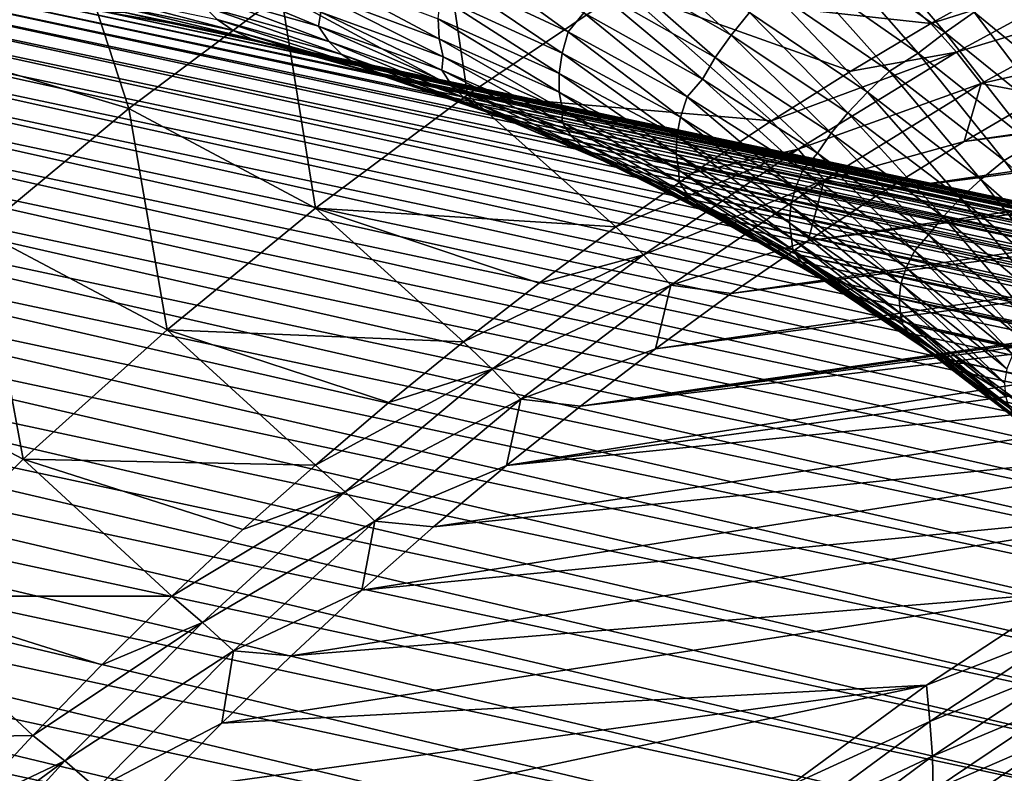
# Model space of a CAD drawing. Header units: metres. Extents: x -46 to 104, y -30 to 30.
# Tile 652 of 681: x 86.59 to 90.05, y 10.94 to 13.59. Entities that reach past the tile are written whole.
import ezdxf

# ---------------------------------------------------------------- set-up
doc = ezdxf.new("R2010")
doc.units = ezdxf.units.M
doc.layers.add('solid_26_000_502_XXX', color=7, linetype='CONTINUOUS')

msp = doc.modelspace()

# ---------------------------------------------------------------- linework, layer by layer
at = {"layer": 'solid_26_000_502_XXX'}
for points in [[(89.908379, 13.161633, 301.384064), (98.63884, 14.303453, 295.378448), (98.360573, 14.393525, 295.594543)], [(89.908379, 13.161633, 301.384064), (98.360573, 14.393525, 295.594543), (90.187477, 13.324702, 301.216797)], [(89.632187, 12.99074, 301.54776), (98.914566, 14.204647, 295.162445), (98.63884, 14.303453, 295.378448)], [(89.632187, 12.99074, 301.54776), (98.63884, 14.303453, 295.378448), (89.908379, 13.161633, 301.384064)], [(89.358902, 12.812022, 301.707855), (99.187271, 14.097292, 294.94693), (98.914566, 14.204647, 295.162445)], [(89.358902, 12.812022, 301.707855), (98.914566, 14.204647, 295.162445), (89.632187, 12.99074, 301.54776)], [(86.034302, 14.170172, 299.699677), (86.20472, 13.505877, 300.505615), (86.755775, 13.933563, 300.195984)], [(89.088745, 12.625642, 301.864197), (99.45681, 13.981434, 294.732025), (99.187271, 14.097292, 294.94693)], [(89.088745, 12.625642, 301.864197), (99.187271, 14.097292, 294.94693), (89.358902, 12.812022, 301.707855)], [(88.052452, 14.054399, 300.336761), (87.50486, 13.680206, 300.654358), (88.161301, 13.325826, 301.14212)], [(88.052452, 14.054399, 300.336761), (88.161301, 13.325826, 301.14212), (88.709328, 13.69525, 300.823273)], [(89.790909, 13.576145, 301.015747), (89.268646, 14.034101, 300.490387), (88.709328, 13.69525, 300.823273)], [(89.790909, 13.576145, 301.015747), (90.075027, 13.735197, 300.844086), (89.268646, 14.034101, 300.490387)], [(88.821716, 12.431597, 302.016815), (99.723015, 13.85716, 294.517853), (99.45681, 13.981434, 294.732025)], [(88.821716, 12.431597, 302.016815), (99.45681, 13.981434, 294.732025), (89.088745, 12.625642, 301.864197)], [(86.755775, 13.933563, 300.195984), (86.20472, 13.505877, 300.505615), (86.969795, 13.276918, 300.957367)], [(86.755775, 13.933563, 300.195984), (86.969795, 13.276918, 300.957367), (87.50486, 13.680206, 300.654358)], [(89.519081, 13.922789, 279.428101), (89.840836, 13.544722, 279.144501), (89.420403, 13.843777, 279.502808)], [(89.519081, 13.922789, 279.428101), (89.943237, 13.616373, 279.065704), (89.840836, 13.544722, 279.144501)], [(88.558052, 12.230048, 302.165588), (99.723015, 13.85716, 294.517853), (88.821716, 12.431597, 302.016815)], [(93.963249, 12.996841, 298.459076), (99.723015, 13.85716, 294.517853), (88.558052, 12.230048, 302.165588)], [(88.724312, 13.866513, 280.140961), (89.087898, 13.535186, 279.887482), (88.663055, 13.780518, 280.238464)], [(88.724312, 13.866513, 280.140961), (89.153008, 13.614871, 279.786011), (89.087898, 13.535186, 279.887482)], [(88.139954, 13.820103, 280.794952), (88.514336, 13.547451, 280.5784), (88.082825, 13.748761, 280.925537)], [(88.139954, 13.820103, 280.794952), (88.56955, 13.614326, 280.448303), (88.514336, 13.547451, 280.5784)], [(89.420403, 13.843777, 279.502808), (89.74588, 13.471982, 279.230927), (89.32914, 13.76379, 279.585205)], [(89.420403, 13.843777, 279.502808), (89.840836, 13.544722, 279.144501), (89.74588, 13.471982, 279.230927)], [(87.62262, 13.757492, 281.491272), (88.061028, 13.523008, 281.263), (87.628632, 13.683834, 281.602875)], [(87.62262, 13.757492, 281.491272), (88.057945, 13.59317, 281.148621), (88.061028, 13.523008, 281.263)], [(88.663055, 13.780518, 280.238464), (89.032471, 13.456934, 279.993988), (88.611313, 13.696252, 280.341156)], [(88.663055, 13.780518, 280.238464), (89.087898, 13.535186, 279.887482), (89.032471, 13.456934, 279.993988)], [(89.32914, 13.76379, 279.585205), (89.645554, 13.408584, 279.335938), (89.227287, 13.695393, 279.690308)], [(89.32914, 13.76379, 279.585205), (89.74588, 13.471982, 279.230927), (89.645554, 13.408584, 279.335938)], [(90.447235, 13.784163, 300.772858), (90.075027, 13.735197, 300.844086), (89.790909, 13.576145, 301.015747)], [(89.880531, 13.475197, 301.116821), (90.447235, 13.784163, 300.772858), (89.790909, 13.576145, 301.015747)], [(90.52993, 13.672946, 300.87027), (90.447235, 13.784163, 300.772858), (89.880531, 13.475197, 301.116821)], [(87.206451, 13.746042, 282.053528), (87.636902, 13.566836, 281.854858), (87.19503, 13.693188, 282.194763)], [(87.206451, 13.746042, 282.053528), (87.644997, 13.61635, 281.715363), (87.636902, 13.566836, 281.854858)], [(88.082825, 13.748761, 280.925537), (88.493362, 13.471946, 280.692017), (88.065208, 13.668631, 281.035889)], [(88.082825, 13.748761, 280.925537), (88.514336, 13.547451, 280.5784), (88.493362, 13.471946, 280.692017)], [(85.230339, 13.679287, 284.364685), (85.469078, 13.693821, 284.197205), (93.898575, 11.844624, 296.479675)], [(85.469078, 13.693821, 284.197205), (85.707336, 13.700581, 284.028534), (94.145416, 11.858291, 296.306244)], [(85.469078, 13.693821, 284.197205), (94.145416, 11.858291, 296.306244), (93.898575, 11.844624, 296.479675)], [(85.707336, 13.700581, 284.028534), (94.391739, 11.864027, 296.131622), (94.145416, 11.858291, 296.306244)], [(85.707336, 13.700581, 284.028534), (85.944946, 13.699563, 283.858826), (94.391739, 11.864027, 296.131622)], [(85.944946, 13.699563, 283.858826), (94.637367, 11.861828, 295.955963), (94.391739, 11.864027, 296.131622)], [(85.944946, 13.699563, 283.858826), (86.181725, 13.690769, 283.688171), (94.637367, 11.861828, 295.955963)], [(86.181725, 13.690769, 283.688171), (94.882126, 11.851694, 295.779358), (94.637367, 11.861828, 295.955963)], [(86.181725, 13.690769, 283.688171), (86.417503, 13.674204, 283.516724), (94.882126, 11.851694, 295.779358)], [(86.834175, 13.684872, 282.751465), (87.336052, 13.551842, 282.522797), (86.891296, 13.645256, 282.858337)], [(86.834175, 13.684872, 282.751465), (87.279976, 13.590561, 282.415009), (87.336052, 13.551842, 282.522797)], [(87.19503, 13.693188, 282.194763), (87.673035, 13.513328, 281.967102), (87.233078, 13.637745, 282.305237)], [(87.19503, 13.693188, 282.194763), (87.636902, 13.566836, 281.854858), (87.673035, 13.513328, 281.967102)], [(87.628632, 13.683834, 281.602875), (88.074814, 13.458552, 281.377899), (87.644997, 13.61635, 281.715363)], [(87.628632, 13.683834, 281.602875), (88.061028, 13.523008, 281.263), (88.074814, 13.458552, 281.377899)], [(89.230621, 13.233936, 301.348663), (88.709328, 13.69525, 300.823273), (88.161301, 13.325826, 301.14212)], [(88.611313, 13.696252, 280.341156), (88.987198, 13.380678, 280.104736), (88.56955, 13.614326, 280.448303)], [(88.611313, 13.696252, 280.341156), (89.032471, 13.456934, 279.993988), (88.987198, 13.380678, 280.104736)], [(89.509384, 13.409023, 301.18396), (89.790909, 13.576145, 301.015747), (88.709328, 13.69525, 300.823273)], [(89.230621, 13.233936, 301.348663), (89.509384, 13.409023, 301.18396), (88.709328, 13.69525, 300.823273)], [(89.227287, 13.695393, 279.690308), (89.567657, 13.334985, 279.435547), (89.153008, 13.614871, 279.786011)], [(89.227287, 13.695393, 279.690308), (89.645554, 13.408584, 279.335938), (89.567657, 13.334985, 279.435547)], [(84.752106, 13.62695, 284.695648), (84.991287, 13.656992, 284.530884), (93.40403, 11.793537, 296.82251)], [(84.991287, 13.656992, 284.530884), (85.230339, 13.679287, 284.364685), (93.651382, 11.823033, 296.651794)], [(84.991287, 13.656992, 284.530884), (93.651382, 11.823033, 296.651794), (93.40403, 11.793537, 296.82251)], [(85.230339, 13.679287, 284.364685), (93.898575, 11.844624, 296.479675), (93.651382, 11.823033, 296.651794)], [(86.417503, 13.674204, 283.516724), (95.125847, 11.833633, 295.601959), (94.882126, 11.851694, 295.779358)], [(86.417503, 13.674204, 283.516724), (86.652115, 13.649879, 283.344604), (95.125847, 11.833633, 295.601959)], [(86.652115, 13.649879, 283.344604), (95.368355, 11.807659, 295.423859), (95.125847, 11.833633, 295.601959)], [(86.652115, 13.649879, 283.344604), (86.885384, 13.617815, 283.171936), (95.368355, 11.807659, 295.423859)], [(87.50486, 13.680206, 300.654358), (86.969795, 13.276918, 300.957367), (87.625862, 12.926695, 301.446228)], [(87.50486, 13.680206, 300.654358), (87.625862, 12.926695, 301.446228), (88.161301, 13.325826, 301.14212)], [(88.065208, 13.668631, 281.035889), (88.483032, 13.400685, 280.80777), (88.057945, 13.59317, 281.148621)], [(88.065208, 13.668631, 281.035889), (88.493362, 13.471946, 280.692017), (88.483032, 13.400685, 280.80777)], [(89.967705, 13.36508, 301.211273), (90.52993, 13.672946, 300.87027), (89.880531, 13.475197, 301.116821)], [(89.943237, 13.616373, 279.065704), (90.069321, 13.670281, 278.979828), (90.350998, 13.281749, 278.709473)], [(90.468903, 13.479608, 301.046265), (90.52993, 13.672946, 300.87027), (89.967705, 13.36508, 301.211273)], [(84.51297, 13.589184, 284.858887), (84.752106, 13.62695, 284.695648), (93.156677, 11.756155, 296.991669)], [(84.752106, 13.62695, 284.695648), (93.40403, 11.793537, 296.82251), (93.156677, 11.756155, 296.991669)], [(86.885384, 13.617815, 283.171936), (95.609482, 11.773788, 295.245239), (95.368355, 11.807659, 295.423859)], [(86.885384, 13.617815, 283.171936), (87.117142, 13.578032, 282.99881), (95.609482, 11.773788, 295.245239)], [(86.956085, 13.614977, 282.963318), (87.117142, 13.578032, 282.99881), (86.885384, 13.617815, 283.171936)], [(86.891296, 13.645256, 282.858337), (87.400291, 13.522037, 282.628265), (86.956085, 13.614977, 282.963318)], [(86.891296, 13.645256, 282.858337), (87.336052, 13.551842, 282.522797), (87.400291, 13.522037, 282.628265)], [(86.956085, 13.614977, 282.963318), (87.400291, 13.522037, 282.628265), (87.117142, 13.578032, 282.99881)], [(87.233078, 13.637745, 282.305237), (87.718468, 13.467631, 282.078186), (87.279976, 13.590561, 282.415009)], [(87.233078, 13.637745, 282.305237), (87.673035, 13.513328, 281.967102), (87.718468, 13.467631, 282.078186)], [(87.644997, 13.61635, 281.715363), (88.070068, 13.411909, 281.515594), (87.636902, 13.566836, 281.854858)], [(87.644997, 13.61635, 281.715363), (88.074814, 13.458552, 281.377899), (88.070068, 13.411909, 281.515594)], [(88.56955, 13.614326, 280.448303), (88.933968, 13.317927, 280.234192), (88.514336, 13.547451, 280.5784)], [(88.56955, 13.614326, 280.448303), (88.987198, 13.380678, 280.104736), (88.933968, 13.317927, 280.234192)], [(89.153008, 13.614871, 279.786011), (89.499054, 13.26196, 279.540802), (89.087898, 13.535186, 279.887482)], [(89.153008, 13.614871, 279.786011), (89.567657, 13.334985, 279.435547), (89.499054, 13.26196, 279.540802)], [(89.943237, 13.616373, 279.065704), (90.24527, 13.217803, 278.792145), (89.840836, 13.544722, 279.144501)], [(89.943237, 13.616373, 279.065704), (90.350998, 13.281749, 278.709473), (90.24527, 13.217803, 278.792145)], [(84.27404, 13.543721, 285.020447), (84.51297, 13.589184, 284.858887), (92.909508, 11.710914, 297.15918)], [(84.51297, 13.589184, 284.858887), (93.156677, 11.756155, 296.991669), (92.909508, 11.710914, 297.15918)], [(87.117142, 13.578032, 282.99881), (95.849045, 11.732046, 295.066162), (95.609482, 11.773788, 295.245239)], [(87.117142, 13.578032, 282.99881), (87.347221, 13.530561, 282.825409), (95.849045, 11.732046, 295.066162)], [(87.400291, 13.522037, 282.628265), (87.347221, 13.530561, 282.825409), (87.117142, 13.578032, 282.99881)], [(87.279976, 13.590561, 282.415009), (87.773544, 13.429896, 282.186859), (87.336052, 13.551842, 282.522797)], [(87.279976, 13.590561, 282.415009), (87.718468, 13.467631, 282.078186), (87.773544, 13.429896, 282.186859)], [(88.057945, 13.59317, 281.148621), (88.483368, 13.334276, 280.924835), (88.061028, 13.523008, 281.263)], [(88.057945, 13.59317, 281.148621), (88.483032, 13.400685, 280.80777), (88.483368, 13.334276, 280.924835)], [(84.035507, 13.490595, 285.180267), (84.27404, 13.543721, 285.020447), (92.662697, 11.657845, 297.324921)], [(84.27404, 13.543721, 285.020447), (92.909508, 11.710914, 297.15918), (92.662697, 11.657845, 297.324921)], [(87.336052, 13.551842, 282.522797), (87.837273, 13.400611, 282.292816), (87.400291, 13.522037, 282.628265)], [(87.336052, 13.551842, 282.522797), (87.773544, 13.429896, 282.186859), (87.837273, 13.400611, 282.292816)], [(87.636902, 13.566836, 281.854858), (88.104401, 13.360497, 281.629517), (87.673035, 13.513328, 281.967102)], [(87.636902, 13.566836, 281.854858), (88.070068, 13.411909, 281.515594), (88.104401, 13.360497, 281.629517)], [(88.514336, 13.547451, 280.5784), (88.909897, 13.247347, 280.351013), (88.493362, 13.471946, 280.692017)], [(88.514336, 13.547451, 280.5784), (88.933968, 13.317927, 280.234192), (88.909897, 13.247347, 280.351013)], [(89.880531, 13.475197, 301.116821), (89.790909, 13.576145, 301.015747), (89.509384, 13.409023, 301.18396)], [(89.840836, 13.544722, 279.144501), (90.147011, 13.152652, 278.882416), (89.74588, 13.471982, 279.230927)], [(89.840836, 13.544722, 279.144501), (90.24527, 13.217803, 278.792145), (90.147011, 13.152652, 278.882416)], [(87.347221, 13.530561, 282.825409), (96.086884, 11.682461, 294.88681), (95.849045, 11.732046, 295.066162)], [(87.347221, 13.530561, 282.825409), (87.575455, 13.475437, 282.651825), (96.086884, 11.682461, 294.88681)], [(87.400291, 13.522037, 282.628265), (87.575455, 13.475437, 282.651825), (87.347221, 13.530561, 282.825409)], [(87.400291, 13.522037, 282.628265), (87.837273, 13.400611, 282.292816), (87.575455, 13.475437, 282.651825)], [(87.673035, 13.513328, 281.967102), (88.148453, 13.316415, 281.741913), (87.718468, 13.467631, 282.078186)], [(87.673035, 13.513328, 281.967102), (88.104401, 13.360497, 281.629517), (88.148453, 13.316415, 281.741913)], [(88.061028, 13.523008, 281.263), (88.494751, 13.273071, 281.042114), (88.074814, 13.458552, 281.377899)], [(88.061028, 13.523008, 281.263), (88.483368, 13.334276, 280.924835), (88.494751, 13.273071, 281.042114)], [(89.087898, 13.535186, 279.887482), (89.440254, 13.190055, 279.65097), (89.032471, 13.456934, 279.993988)], [(89.087898, 13.535186, 279.887482), (89.499054, 13.26196, 279.540802), (89.440254, 13.190055, 279.65097)], [(83.797531, 13.429844, 285.338196), (84.035507, 13.490595, 285.180267), (92.416412, 11.596986, 297.488739)], [(84.035507, 13.490595, 285.180267), (92.662697, 11.657845, 297.324921), (92.416412, 11.596986, 297.488739)], [(86.20472, 13.505877, 300.505615), (86.448448, 12.845443, 301.245087), (86.969795, 13.276918, 300.957367)], [(87.575455, 13.475437, 282.651825), (96.322838, 11.62507, 294.707275), (96.086884, 11.682461, 294.88681)], [(87.575455, 13.475437, 282.651825), (87.801666, 13.412698, 282.47818), (96.322838, 11.62507, 294.707275)], [(87.837273, 13.400611, 282.292816), (87.801666, 13.412698, 282.47818), (87.575455, 13.475437, 282.651825)], [(89.880531, 13.475197, 301.116821), (89.509384, 13.409023, 301.18396), (89.230621, 13.233936, 301.348663)], [(89.324173, 13.134232, 301.447174), (89.880531, 13.475197, 301.116821), (89.230621, 13.233936, 301.348663)], [(89.967705, 13.36508, 301.211273), (89.880531, 13.475197, 301.116821), (89.324173, 13.134232, 301.447174)], [(90.187477, 13.324702, 301.216797), (90.468903, 13.479608, 301.046265), (89.967705, 13.36508, 301.211273)], [(87.718468, 13.467631, 282.078186), (88.202591, 13.279749, 281.851471), (87.773544, 13.429896, 282.186859)], [(87.718468, 13.467631, 282.078186), (88.148453, 13.316415, 281.741913), (88.202591, 13.279749, 281.851471)], [(88.074814, 13.458552, 281.377899), (88.493362, 13.228828, 281.177856), (88.070068, 13.411909, 281.515594)], [(88.074814, 13.458552, 281.377899), (88.494751, 13.273071, 281.042114), (88.493362, 13.228828, 281.177856)], [(88.493362, 13.471946, 280.692017), (88.896729, 13.180559, 280.469666), (88.483032, 13.400685, 280.80777)], [(88.493362, 13.471946, 280.692017), (88.909897, 13.247347, 280.351013), (88.896729, 13.180559, 280.469666)], [(89.032471, 13.456934, 279.993988), (89.391792, 13.119785, 279.765167), (88.987198, 13.380678, 280.104736)], [(89.032471, 13.456934, 279.993988), (89.440254, 13.190055, 279.65097), (89.391792, 13.119785, 279.765167)], [(89.74588, 13.471982, 279.230927), (90.048286, 13.093956, 278.987183), (89.645554, 13.408584, 279.335938)], [(89.74588, 13.471982, 279.230927), (90.147011, 13.152652, 278.882416), (90.048286, 13.093956, 278.987183)], [(83.560287, 13.361511, 285.49411), (83.797531, 13.429844, 285.338196), (92.17083, 11.52838, 297.650543)], [(83.797531, 13.429844, 285.338196), (92.416412, 11.596986, 297.488739), (92.17083, 11.52838, 297.650543)], [(87.773544, 13.429896, 282.186859), (88.265823, 13.251029, 281.957855), (87.837273, 13.400611, 282.292816)], [(87.773544, 13.429896, 282.186859), (88.202591, 13.279749, 281.851471), (88.265823, 13.251029, 281.957855)], [(87.801666, 13.412698, 282.47818), (96.556725, 11.559911, 294.52771), (96.322838, 11.62507, 294.707275)], [(87.801666, 13.412698, 282.47818), (88.025711, 13.34239, 282.304626), (96.556725, 11.559911, 294.52771)], [(87.837273, 13.400611, 282.292816), (88.025711, 13.34239, 282.304626), (87.801666, 13.412698, 282.47818)], [(88.070068, 13.411909, 281.515594), (88.526001, 13.179673, 281.293427), (88.104401, 13.360497, 281.629517)], [(88.070068, 13.411909, 281.515594), (88.493362, 13.228828, 281.177856), (88.526001, 13.179673, 281.293427)], [(89.645554, 13.408584, 279.335938), (89.967148, 13.027617, 279.090515), (89.567657, 13.334985, 279.435547)], [(89.645554, 13.408584, 279.335938), (90.048286, 13.093956, 278.987183), (89.967148, 13.027617, 279.090515)], [(87.837273, 13.400611, 282.292816), (88.265823, 13.251029, 281.957855), (88.025711, 13.34239, 282.304626)], [(88.483032, 13.400685, 280.80777), (88.894524, 13.118146, 280.589325), (88.483368, 13.334276, 280.924835)], [(88.483032, 13.400685, 280.80777), (88.896729, 13.180559, 280.469666), (88.894524, 13.118146, 280.589325)], [(88.987198, 13.380678, 280.104736), (89.340591, 13.060818, 279.893921), (88.933968, 13.317927, 280.234192)], [(88.987198, 13.380678, 280.104736), (89.391792, 13.119785, 279.765167), (89.340591, 13.060818, 279.893921)], [(83.323959, 13.285648, 285.647888), (83.560287, 13.361511, 285.49411), (91.926132, 11.452077, 297.810211)], [(83.560287, 13.361511, 285.49411), (92.17083, 11.52838, 297.650543), (91.926132, 11.452077, 297.810211)], [(88.025711, 13.34239, 282.304626), (96.788383, 11.487032, 294.348206), (96.556725, 11.559911, 294.52771)], [(88.025711, 13.34239, 282.304626), (88.247414, 13.264565, 282.131256), (96.788383, 11.487032, 294.348206)], [(88.265823, 13.251029, 281.957855), (88.247414, 13.264565, 282.131256), (88.025711, 13.34239, 282.304626)], [(88.104401, 13.360497, 281.629517), (88.568764, 13.137324, 281.407104), (88.148453, 13.316415, 281.741913)], [(88.104401, 13.360497, 281.629517), (88.526001, 13.179673, 281.293427), (88.568764, 13.137324, 281.407104)], [(89.415787, 13.025522, 301.538727), (89.967705, 13.36508, 301.211273), (89.324173, 13.134232, 301.447174)], [(89.908379, 13.161633, 301.384064), (89.967705, 13.36508, 301.211273), (89.415787, 13.025522, 301.538727)], [(89.908379, 13.161633, 301.384064), (90.187477, 13.324702, 301.216797), (89.967705, 13.36508, 301.211273)], [(88.682091, 12.860302, 301.667053), (88.161301, 13.325826, 301.14212), (87.625862, 12.926695, 301.446228)], [(88.148453, 13.316415, 281.741913), (88.622025, 13.10181, 281.517487), (88.202591, 13.279749, 281.851471)], [(88.148453, 13.316415, 281.741913), (88.568764, 13.137324, 281.407104), (88.622025, 13.10181, 281.517487)], [(88.954803, 13.050992, 301.509735), (89.230621, 13.233936, 301.348663), (88.161301, 13.325826, 301.14212)], [(88.682091, 12.860302, 301.667053), (88.954803, 13.050992, 301.509735), (88.161301, 13.325826, 301.14212)], [(88.483368, 13.334276, 280.924835), (88.903687, 13.060404, 280.708832), (88.494751, 13.273071, 281.042114)], [(88.483368, 13.334276, 280.924835), (88.894524, 13.118146, 280.589325), (88.903687, 13.060404, 280.708832)], [(88.933968, 13.317927, 280.234192), (89.313683, 12.995443, 280.013763), (88.909897, 13.247347, 280.351013)], [(88.933968, 13.317927, 280.234192), (89.340591, 13.060818, 279.893921), (89.313683, 12.995443, 280.013763)], [(89.567657, 13.334985, 279.435547), (89.895393, 12.961576, 279.199402), (89.499054, 13.26196, 279.540802)], [(89.567657, 13.334985, 279.435547), (89.967148, 13.027617, 279.090515), (89.895393, 12.961576, 279.199402)], [(83.088707, 13.202309, 285.799469), (83.323959, 13.285648, 285.647888), (91.682487, 11.36813, 297.967651)], [(83.323959, 13.285648, 285.647888), (91.926132, 11.452077, 297.810211), (91.682487, 11.36813, 297.967651)], [(86.969795, 13.276918, 300.957367), (86.448448, 12.845443, 301.245087), (87.104248, 12.498791, 301.734802)], [(86.969795, 13.276918, 300.957367), (87.104248, 12.498791, 301.734802), (87.625862, 12.926695, 301.446228)], [(88.202591, 13.279749, 281.851471), (88.684792, 13.073697, 281.624329), (88.265823, 13.251029, 281.957855)], [(88.202591, 13.279749, 281.851471), (88.622025, 13.10181, 281.517487), (88.684792, 13.073697, 281.624329)], [(88.494751, 13.273071, 281.042114), (88.905609, 13.018094, 280.842621), (88.493362, 13.228828, 281.177856)], [(88.494751, 13.273071, 281.042114), (88.903687, 13.060404, 280.708832), (88.905609, 13.018094, 280.842621)], [(88.247414, 13.264565, 282.131256), (97.017654, 11.406485, 294.168915), (96.788383, 11.487032, 294.348206)], [(88.247414, 13.264565, 282.131256), (88.466606, 13.17928, 281.958221), (97.017654, 11.406485, 294.168915)], [(88.265823, 13.251029, 281.957855), (88.466606, 13.17928, 281.958221), (88.247414, 13.264565, 282.131256)], [(88.265823, 13.251029, 281.957855), (88.684792, 13.073697, 281.624329), (88.466606, 13.17928, 281.958221)], [(88.909897, 13.247347, 280.351013), (89.297928, 12.933385, 280.135193), (88.896729, 13.180559, 280.469666)], [(88.909897, 13.247347, 280.351013), (89.313683, 12.995443, 280.013763), (89.297928, 12.933385, 280.135193)], [(89.324173, 13.134232, 301.447174), (89.230621, 13.233936, 301.348663), (88.954803, 13.050992, 301.509735)], [(89.499054, 13.26196, 279.540802), (89.83358, 12.896333, 279.313019), (89.440254, 13.190055, 279.65097)], [(89.499054, 13.26196, 279.540802), (89.895393, 12.961576, 279.199402), (89.83358, 12.896333, 279.313019)], [(82.854706, 13.111554, 285.948669), (83.088707, 13.202309, 285.799469), (91.440063, 11.276598, 298.122742)], [(83.088707, 13.202309, 285.799469), (91.682487, 11.36813, 297.967651), (91.440063, 11.276598, 298.122742)], [(88.493362, 13.228828, 281.177856), (88.936684, 12.971345, 280.959778), (88.526001, 13.179673, 281.293427)], [(88.493362, 13.228828, 281.177856), (88.905609, 13.018094, 280.842621), (88.936684, 12.971345, 280.959778)], [(88.466606, 13.17928, 281.958221), (97.24437, 11.318325, 293.98996), (97.017654, 11.406485, 294.168915)], [(88.466606, 13.17928, 281.958221), (97.468369, 11.222616, 293.811462), (97.24437, 11.318325, 293.98996)], [(88.466606, 13.17928, 281.958221), (88.683144, 13.086596, 281.785675), (97.468369, 11.222616, 293.811462)], [(88.684792, 13.073697, 281.624329), (88.683144, 13.086596, 281.785675), (88.466606, 13.17928, 281.958221)], [(88.526001, 13.179673, 281.293427), (88.978249, 12.930847, 281.074646), (88.568764, 13.137324, 281.407104)], [(88.526001, 13.179673, 281.293427), (88.936684, 12.971345, 280.959778), (88.978249, 12.930847, 281.074646)], [(88.896729, 13.180559, 280.469666), (89.293396, 12.875197, 280.257324), (88.894524, 13.118146, 280.589325)], [(88.896729, 13.180559, 280.469666), (89.297928, 12.933385, 280.135193), (89.293396, 12.875197, 280.257324)], [(89.440254, 13.190055, 279.65097), (89.782234, 12.832345, 279.430481), (89.391792, 13.119785, 279.765167)], [(89.440254, 13.190055, 279.65097), (89.83358, 12.896333, 279.313019), (89.782234, 12.832345, 279.430481)], [(88.568764, 13.137324, 281.407104), (89.030701, 12.896562, 281.185852), (88.622025, 13.10181, 281.517487)], [(88.568764, 13.137324, 281.407104), (88.978249, 12.930847, 281.074646), (89.030701, 12.896562, 281.185852)], [(89.324173, 13.134232, 301.447174), (88.954803, 13.050992, 301.509735), (88.682091, 12.860302, 301.667053)], [(88.779526, 12.762107, 301.763092), (89.324173, 13.134232, 301.447174), (88.682091, 12.860302, 301.667053)], [(89.415787, 13.025522, 301.538727), (89.324173, 13.134232, 301.447174), (88.779526, 12.762107, 301.763092)], [(89.632187, 12.99074, 301.54776), (89.908379, 13.161633, 301.384064), (89.415787, 13.025522, 301.538727)], [(90.147011, 13.152652, 278.882416), (90.43438, 12.752371, 278.64505), (90.048286, 13.093956, 278.987183)], [(82.622131, 13.013451, 286.095459), (82.854706, 13.111554, 285.948669), (91.199036, 11.177546, 298.27536)], [(82.854706, 13.111554, 285.948669), (91.440063, 11.276598, 298.122742), (91.199036, 11.177546, 298.27536)], [(88.622025, 13.10181, 281.517487), (89.093048, 12.869097, 281.293152), (88.684792, 13.073697, 281.624329)], [(88.622025, 13.10181, 281.517487), (89.030701, 12.896562, 281.185852), (89.093048, 12.869097, 281.293152)], [(88.894524, 13.118146, 280.589325), (89.300514, 12.82112, 280.379028), (88.903687, 13.060404, 280.708832)], [(88.894524, 13.118146, 280.589325), (89.293396, 12.875197, 280.257324), (89.300514, 12.82112, 280.379028)], [(89.391792, 13.119785, 279.765167), (89.733086, 12.77682, 279.558472), (89.340591, 13.060818, 279.893921)], [(89.391792, 13.119785, 279.765167), (89.782234, 12.832345, 279.430481), (89.733086, 12.77682, 279.558472)], [(90.048286, 13.093956, 278.987183), (90.350388, 12.693603, 278.751923), (89.967148, 13.027617, 279.090515)], [(90.048286, 13.093956, 278.987183), (90.43438, 12.752371, 278.64505), (90.350388, 12.693603, 278.751923)], [(88.683144, 13.086596, 281.785675), (97.689507, 11.119427, 293.633545), (97.468369, 11.222616, 293.811462)], [(88.683144, 13.086596, 281.785675), (88.896858, 12.986581, 281.613678), (97.689507, 11.119427, 293.633545)], [(88.684792, 13.073697, 281.624329), (88.896858, 12.986581, 281.613678), (88.683144, 13.086596, 281.785675)], [(88.684792, 13.073697, 281.624329), (89.093048, 12.869097, 281.293152), (88.896858, 12.986581, 281.613678)], [(88.903687, 13.060404, 280.708832), (89.305702, 12.780282, 280.510742), (88.905609, 13.018094, 280.842621)], [(88.903687, 13.060404, 280.708832), (89.300514, 12.82112, 280.379028), (89.305702, 12.780282, 280.510742)], [(89.340591, 13.060818, 279.893921), (89.703621, 12.716917, 279.681213), (89.313683, 12.995443, 280.013763)], [(89.340591, 13.060818, 279.893921), (89.733086, 12.77682, 279.558472), (89.703621, 12.716917, 279.681213)], [(88.875511, 12.655106, 301.851868), (89.415787, 13.025522, 301.538727), (88.779526, 12.762107, 301.763092)], [(89.358902, 12.812022, 301.707855), (89.415787, 13.025522, 301.538727), (88.875511, 12.655106, 301.851868)], [(89.358902, 12.812022, 301.707855), (89.632187, 12.99074, 301.54776), (89.415787, 13.025522, 301.538727)], [(89.967148, 13.027617, 279.090515), (90.275864, 12.634851, 278.864197), (89.895393, 12.961576, 279.199402)], [(89.967148, 13.027617, 279.090515), (90.350388, 12.693603, 278.751923), (90.275864, 12.634851, 278.864197)], [(82.391144, 12.908069, 286.239685), (82.622131, 13.013451, 286.095459), (90.959579, 11.071045, 298.425415)], [(82.622131, 13.013451, 286.095459), (91.199036, 11.177546, 298.27536), (90.959579, 11.071045, 298.425415)], [(93.422264, 12.890358, 298.824219), (93.963249, 12.996841, 298.459076), (88.558052, 12.230048, 302.165588)], [(88.905609, 13.018094, 280.842621), (89.335335, 12.736083, 280.629425), (88.936684, 12.971345, 280.959778)], [(88.905609, 13.018094, 280.842621), (89.305702, 12.780282, 280.510742), (89.335335, 12.736083, 280.629425)], [(89.313683, 12.995443, 280.013763), (89.685532, 12.65983, 279.805267), (89.297928, 12.933385, 280.135193)], [(89.313683, 12.995443, 280.013763), (89.703621, 12.716917, 279.681213), (89.685532, 12.65983, 279.805267)], [(88.896858, 12.986581, 281.613678), (97.907608, 11.008827, 293.45636), (97.689507, 11.119427, 293.633545)], [(88.896858, 12.986581, 281.613678), (89.107605, 12.879308, 281.442383), (97.907608, 11.008827, 293.45636)], [(89.093048, 12.869097, 281.293152), (89.107605, 12.879308, 281.442383), (88.896858, 12.986581, 281.613678)], [(88.936684, 12.971345, 280.959778), (89.375809, 12.697545, 280.745483), (88.978249, 12.930847, 281.074646)], [(88.936684, 12.971345, 280.959778), (89.335335, 12.736083, 280.629425), (89.375809, 12.697545, 280.745483)], [(89.895393, 12.961576, 279.199402), (90.211372, 12.576556, 278.981049), (89.83358, 12.896333, 279.313019)], [(89.895393, 12.961576, 279.199402), (90.275864, 12.634851, 278.864197), (90.211372, 12.576556, 278.981049)], [(88.146675, 12.456161, 301.970154), (87.625862, 12.926695, 301.446228), (87.104248, 12.498791, 301.734802)], [(88.412659, 12.661984, 301.820557), (88.682091, 12.860302, 301.667053), (87.625862, 12.926695, 301.446228)], [(88.146675, 12.456161, 301.970154), (88.412659, 12.661984, 301.820557), (87.625862, 12.926695, 301.446228)], [(88.978249, 12.930847, 281.074646), (89.427513, 12.664561, 280.857483), (89.030701, 12.896562, 281.185852)], [(88.978249, 12.930847, 281.074646), (89.375809, 12.697545, 280.745483), (89.427513, 12.664561, 280.857483)], [(89.297928, 12.933385, 280.135193), (89.678902, 12.606085, 279.929779), (89.293396, 12.875197, 280.257324)], [(89.297928, 12.933385, 280.135193), (89.685532, 12.65983, 279.805267), (89.678902, 12.606085, 279.929779)], [(82.161911, 12.795485, 286.381226), (82.391144, 12.908069, 286.239685), (90.721855, 10.957169, 298.572784)], [(82.391144, 12.908069, 286.239685), (90.959579, 11.071045, 298.425415), (90.721855, 10.957169, 298.572784)], [(92.883453, 12.750861, 299.181396), (93.422264, 12.890358, 298.824219), (88.558052, 12.230048, 302.165588)], [(89.030701, 12.896562, 281.185852), (89.489464, 12.637784, 280.965179), (89.093048, 12.869097, 281.293152)], [(89.030701, 12.896562, 281.185852), (89.427513, 12.664561, 280.857483), (89.489464, 12.637784, 280.965179)], [(89.83358, 12.896333, 279.313019), (90.157478, 12.519127, 279.101624), (89.782234, 12.832345, 279.430481)], [(89.83358, 12.896333, 279.313019), (90.211372, 12.576556, 278.981049), (90.157478, 12.519127, 279.101624)], [(88.779526, 12.762107, 301.763092), (88.682091, 12.860302, 301.667053), (88.412659, 12.661984, 301.820557)], [(89.093048, 12.869097, 281.293152), (89.315216, 12.764854, 281.271912), (89.107605, 12.879308, 281.442383)], [(89.093048, 12.869097, 281.293152), (89.489464, 12.637784, 280.965179), (89.315216, 12.764854, 281.271912)], [(89.107605, 12.879308, 281.442383), (98.122528, 10.890899, 293.279999), (97.907608, 11.008827, 293.45636)], [(89.107605, 12.879308, 281.442383), (89.315216, 12.764854, 281.271912), (98.122528, 10.890899, 293.279999)], [(89.293396, 12.875197, 280.257324), (89.684181, 12.555861, 280.053528), (89.300514, 12.82112, 280.379028)], [(89.293396, 12.875197, 280.257324), (89.678902, 12.606085, 279.929779), (89.684181, 12.555861, 280.053528)], [(86.448448, 12.845443, 301.245087), (85.942001, 12.38675, 301.516846), (86.597679, 12.043112, 302.007263)], [(86.448448, 12.845443, 301.245087), (86.597679, 12.043112, 302.007263), (87.104248, 12.498791, 301.734802)], [(89.300514, 12.82112, 280.379028), (89.692528, 12.516042, 280.183197), (89.305702, 12.780282, 280.510742)], [(89.300514, 12.82112, 280.379028), (89.684181, 12.555861, 280.053528), (89.692528, 12.516042, 280.183197)], [(89.782234, 12.832345, 279.430481), (90.11039, 12.46671, 279.22876), (89.733086, 12.77682, 279.558472)], [(89.782234, 12.832345, 279.430481), (90.157478, 12.519127, 279.101624), (90.11039, 12.46671, 279.22876)], [(81.934608, 12.675783, 286.52005), (82.161911, 12.795485, 286.381226), (90.486031, 10.835999, 298.717346)], [(82.161911, 12.795485, 286.381226), (90.721855, 10.957169, 298.572784), (90.486031, 10.835999, 298.717346)], [(89.088745, 12.625642, 301.864197), (89.358902, 12.812022, 301.707855), (88.875511, 12.655106, 301.851868)], [(88.779526, 12.762107, 301.763092), (88.412659, 12.661984, 301.820557), (88.146675, 12.456161, 301.970154)], [(88.247925, 12.359737, 302.063812), (88.779526, 12.762107, 301.763092), (88.146675, 12.456161, 301.970154)], [(88.875511, 12.655106, 301.851868), (88.779526, 12.762107, 301.763092), (88.247925, 12.359737, 302.063812)], [(92.883453, 12.750861, 299.181396), (88.558052, 12.230048, 302.165588), (88.297745, 12.020979, 302.310486)], [(92.348251, 12.578721, 299.529633), (92.883453, 12.750861, 299.181396), (88.297745, 12.020979, 302.310486)], [(89.305702, 12.780282, 280.510742), (89.720871, 12.474526, 280.303314), (89.335335, 12.736083, 280.629425)], [(89.305702, 12.780282, 280.510742), (89.692528, 12.516042, 280.183197), (89.720871, 12.474526, 280.303314)], [(89.315216, 12.764854, 281.271912), (98.334114, 10.765723, 293.104614), (98.122528, 10.890899, 293.279999)], [(89.315216, 12.764854, 281.271912), (89.519554, 12.643303, 281.102417), (98.334114, 10.765723, 293.104614)], [(89.489464, 12.637784, 280.965179), (89.519554, 12.643303, 281.102417), (89.315216, 12.764854, 281.271912)], [(89.733086, 12.77682, 279.558472), (90.078667, 12.412524, 279.354218), (89.703621, 12.716917, 279.681213)], [(89.733086, 12.77682, 279.558472), (90.11039, 12.46671, 279.22876), (90.078667, 12.412524, 279.354218)], [(89.335335, 12.736083, 280.629425), (89.760353, 12.438051, 280.420471), (89.375809, 12.697545, 280.745483)], [(89.335335, 12.736083, 280.629425), (89.720871, 12.474526, 280.303314), (89.760353, 12.438051, 280.420471)], [(89.703621, 12.716917, 279.681213), (90.058502, 12.360632, 279.480774), (89.685532, 12.65983, 279.805267)], [(89.703621, 12.716917, 279.681213), (90.078667, 12.412524, 279.354218), (90.058502, 12.360632, 279.480774)], [(89.375809, 12.697545, 280.745483), (89.811378, 12.40644, 280.533234), (89.427513, 12.664561, 280.857483)], [(89.375809, 12.697545, 280.745483), (89.760353, 12.438051, 280.420471), (89.811378, 12.40644, 280.533234)], [(81.709396, 12.549048, 286.655975), (81.934608, 12.675783, 286.52005), (90.252289, 10.707623, 298.85907)], [(81.934608, 12.675783, 286.52005), (90.486031, 10.835999, 298.717346), (90.252289, 10.707623, 298.85907)], [(88.348213, 12.254739, 302.149902), (88.875511, 12.655106, 301.851868), (88.247925, 12.359737, 302.063812)], [(88.821716, 12.431597, 302.016815), (88.875511, 12.655106, 301.851868), (88.348213, 12.254739, 302.149902)], [(88.821716, 12.431597, 302.016815), (89.088745, 12.625642, 301.864197), (88.875511, 12.655106, 301.851868)], [(89.427513, 12.664561, 280.857483), (89.872978, 12.380386, 280.641327), (89.489464, 12.637784, 280.965179)], [(89.427513, 12.664561, 280.857483), (89.811378, 12.40644, 280.533234), (89.872978, 12.380386, 280.641327)], [(89.489464, 12.637784, 280.965179), (89.720467, 12.514744, 280.93399), (89.519554, 12.643303, 281.102417)], [(89.519554, 12.643303, 281.102417), (98.542213, 10.633389, 292.930328), (98.334114, 10.765723, 293.104614)], [(89.519554, 12.643303, 281.102417), (89.720467, 12.514744, 280.93399), (98.542213, 10.633389, 292.930328)], [(89.685532, 12.65983, 279.805267), (90.050018, 12.311532, 279.607513), (89.678902, 12.606085, 279.929779)], [(89.685532, 12.65983, 279.805267), (90.058502, 12.360632, 279.480774), (90.050018, 12.311532, 279.607513)], [(89.489464, 12.637784, 280.965179), (89.872978, 12.380386, 280.641327), (89.720467, 12.514744, 280.93399)], [(91.818069, 12.374392, 299.867981), (92.348251, 12.578721, 299.529633), (88.297745, 12.020979, 302.310486)], [(89.678902, 12.606085, 279.929779), (90.053658, 12.265338, 279.733215), (89.684181, 12.555861, 280.053528)], [(89.678902, 12.606085, 279.929779), (90.050018, 12.311532, 279.607513), (90.053658, 12.265338, 279.733215)], [(81.486435, 12.415374, 286.78894), (81.709396, 12.549048, 286.655975), (90.020775, 10.572128, 298.997772)], [(81.709396, 12.549048, 286.655975), (90.252289, 10.707623, 298.85907), (90.020775, 10.572128, 298.997772)], [(89.684181, 12.555861, 280.053528), (90.065041, 12.226096, 279.86084), (89.692528, 12.516042, 280.183197)], [(89.684181, 12.555861, 280.053528), (90.053658, 12.265338, 279.733215), (90.065041, 12.226096, 279.86084)], [(89.692528, 12.516042, 280.183197), (90.092232, 12.187389, 279.98233), (89.720871, 12.474526, 280.303314)], [(89.692528, 12.516042, 280.183197), (90.065041, 12.226096, 279.86084), (90.092232, 12.187389, 279.98233)], [(89.720467, 12.514744, 280.93399), (98.746681, 10.493991, 292.757233), (98.542213, 10.633389, 292.930328)], [(89.720467, 12.514744, 280.93399), (89.917801, 12.37927, 280.766754), (98.746681, 10.493991, 292.757233)], [(89.872978, 12.380386, 280.641327), (89.917801, 12.37927, 280.766754), (89.720467, 12.514744, 280.93399)], [(87.625687, 12.022513, 302.257172), (87.104248, 12.498791, 301.734802), (86.597679, 12.043112, 302.007263)], [(87.884293, 12.242961, 302.115692), (88.146675, 12.456161, 301.970154), (87.104248, 12.498791, 301.734802)], [(87.625687, 12.022513, 302.257172), (87.884293, 12.242961, 302.115692), (87.104248, 12.498791, 301.734802)], [(89.720871, 12.474526, 280.303314), (90.130844, 12.153072, 280.100525), (89.760353, 12.438051, 280.420471)], [(89.720871, 12.474526, 280.303314), (90.092232, 12.187389, 279.98233), (90.130844, 12.153072, 280.100525)], [(88.247925, 12.359737, 302.063812), (88.146675, 12.456161, 301.970154), (87.884293, 12.242961, 302.115692)], [(89.760353, 12.438051, 280.420471), (90.181259, 12.122898, 280.213989), (89.811378, 12.40644, 280.533234)], [(89.760353, 12.438051, 280.420471), (90.130844, 12.153072, 280.100525), (90.181259, 12.122898, 280.213989)], [(81.265892, 12.274857, 286.918854), (81.486435, 12.415374, 286.78894), (89.791664, 10.429613, 299.133392)], [(81.486435, 12.415374, 286.78894), (90.020775, 10.572128, 298.997772), (89.791664, 10.429613, 299.133392)], [(88.558052, 12.230048, 302.165588), (88.821716, 12.431597, 302.016815), (88.348213, 12.254739, 302.149902)], [(89.811378, 12.40644, 280.533234), (90.242546, 12.097602, 280.322449), (89.872978, 12.380386, 280.641327)], [(89.811378, 12.40644, 280.533234), (90.181259, 12.122898, 280.213989), (90.242546, 12.097602, 280.322449)], [(85.942001, 12.38675, 301.516846), (86.107353, 11.560725, 302.262909), (86.597679, 12.043112, 302.007263)], [(91.818069, 12.374392, 299.867981), (88.297745, 12.020979, 302.310486), (88.041313, 11.80482, 302.451233)], [(91.294304, 12.138414, 300.195587), (91.818069, 12.374392, 299.867981), (88.041313, 11.80482, 302.451233)], [(89.872978, 12.380386, 280.641327), (90.11142, 12.236979, 280.60083), (89.917801, 12.37927, 280.766754)], [(89.872978, 12.380386, 280.641327), (90.242546, 12.097602, 280.322449), (90.11142, 12.236979, 280.60083)], [(89.917801, 12.37927, 280.766754), (98.947372, 10.347627, 292.58548), (98.746681, 10.493991, 292.757233)], [(89.917801, 12.37927, 280.766754), (90.11142, 12.236979, 280.60083), (98.947372, 10.347627, 292.58548)], [(88.247925, 12.359737, 302.063812), (87.884293, 12.242961, 302.115692), (87.625687, 12.022513, 302.257172)], [(87.730682, 11.928115, 302.348572), (88.247925, 12.359737, 302.063812), (87.625687, 12.022513, 302.257172)], [(88.348213, 12.254739, 302.149902), (88.247925, 12.359737, 302.063812), (87.730682, 11.928115, 302.348572)], [(81.047928, 12.127598, 287.045593), (81.265892, 12.274857, 286.918854), (89.565117, 10.280177, 299.265869)], [(81.265892, 12.274857, 286.918854), (89.791664, 10.429613, 299.133392), (89.565117, 10.280177, 299.265869)], [(87.83519, 11.825403, 302.432098), (88.348213, 12.254739, 302.149902), (87.730682, 11.928115, 302.348572)], [(88.297745, 12.020979, 302.310486), (88.348213, 12.254739, 302.149902), (87.83519, 11.825403, 302.432098)], [(88.297745, 12.020979, 302.310486), (88.558052, 12.230048, 302.165588), (88.348213, 12.254739, 302.149902)], [(80.832695, 11.973706, 287.169098), (81.047928, 12.127598, 287.045593), (89.341293, 10.123928, 299.39502)], [(81.047928, 12.127598, 287.045593), (89.565117, 10.280177, 299.265869), (89.341293, 10.123928, 299.39502)], [(91.294304, 12.138414, 300.195587), (88.041313, 11.80482, 302.451233), (87.788788, 11.581589, 302.587799)], [(90.778343, 11.871414, 300.511566), (91.294304, 12.138414, 300.195587), (87.788788, 11.581589, 302.587799)], [(87.120422, 11.560428, 302.527435), (86.597679, 12.043112, 302.007263), (86.107353, 11.560725, 302.262909)], [(87.37101, 11.794955, 302.39444), (87.625687, 12.022513, 302.257172), (86.597679, 12.043112, 302.007263)], [(87.120422, 11.560428, 302.527435), (87.37101, 11.794955, 302.39444), (86.597679, 12.043112, 302.007263)], [(87.730682, 11.928115, 302.348572), (87.625687, 12.022513, 302.257172), (87.37101, 11.794955, 302.39444)], [(88.041313, 11.80482, 302.451233), (88.297745, 12.020979, 302.310486), (87.83519, 11.825403, 302.432098)], [(80.620361, 11.813293, 287.289276), (80.832695, 11.973706, 287.169098), (89.120354, 9.960975, 299.520844)], [(80.832695, 11.973706, 287.169098), (89.341293, 10.123928, 299.39502), (89.120354, 9.960975, 299.520844)], [(87.730682, 11.928115, 302.348572), (87.37101, 11.794955, 302.39444), (87.120422, 11.560428, 302.527435)], [(87.229065, 11.4683, 302.616669), (87.730682, 11.928115, 302.348572), (87.120422, 11.560428, 302.527435)], [(87.83519, 11.825403, 302.432098), (87.730682, 11.928115, 302.348572), (87.229065, 11.4683, 302.616669)], [(90.778343, 11.871414, 300.511566), (87.788788, 11.581589, 302.587799), (87.540367, 11.351477, 302.720123)], [(90.271568, 11.5741, 300.815063), (90.778343, 11.871414, 300.511566), (87.540367, 11.351477, 302.720123)], [(80.411072, 11.646476, 287.406036), (80.620361, 11.813293, 287.289276), (88.902451, 9.791432, 299.643219)], [(80.620361, 11.813293, 287.289276), (89.120354, 9.960975, 299.520844), (88.902451, 9.791432, 299.643219)], [(87.337692, 11.368155, 302.697754), (87.83519, 11.825403, 302.432098), (87.229065, 11.4683, 302.616669)], [(87.788788, 11.581589, 302.587799), (87.83519, 11.825403, 302.432098), (87.337692, 11.368155, 302.697754)], [(87.788788, 11.581589, 302.587799), (88.041313, 11.80482, 302.451233), (87.83519, 11.825403, 302.432098)], [(80.204979, 11.473374, 287.519257), (80.411072, 11.646476, 287.406036), (88.687744, 9.615422, 299.762024)], [(80.411072, 11.646476, 287.406036), (88.902451, 9.791432, 299.643219), (88.687744, 9.615422, 299.762024)], [(90.271568, 11.5741, 300.815063), (87.540367, 11.351477, 302.720123), (87.296051, 11.114485, 302.848145)], [(89.775307, 11.247257, 301.105316), (90.271568, 11.5741, 300.815063), (87.296051, 11.114485, 302.848145)], [(87.540367, 11.351477, 302.720123), (87.788788, 11.581589, 302.587799), (87.337692, 11.368155, 302.697754)], [(90.276962, 11.444715, 300.779175), (90.271568, 11.5741, 300.815063), (89.775307, 11.247257, 301.105316)], [(86.632118, 11.071043, 302.780273), (86.107353, 11.560725, 302.262909), (85.634407, 11.052758, 302.50116)], [(86.874069, 11.319074, 302.656067), (87.120422, 11.560428, 302.527435), (86.107353, 11.560725, 302.262909)], [(86.632118, 11.071043, 302.780273), (86.874069, 11.319074, 302.656067), (86.107353, 11.560725, 302.262909)], [(87.229065, 11.4683, 302.616669), (87.120422, 11.560428, 302.527435), (86.874069, 11.319074, 302.656067)], [(80.002235, 11.294116, 287.628906), (80.204979, 11.473374, 287.519257), (88.476379, 9.433069, 299.877228)], [(80.204979, 11.473374, 287.519257), (88.687744, 9.615422, 299.762024), (88.476379, 9.433069, 299.877228)], [(87.229065, 11.4683, 302.616669), (86.874069, 11.319074, 302.656067), (86.632118, 11.071043, 302.780273)], [(86.744308, 10.981424, 302.867462), (87.229065, 11.4683, 302.616669), (86.632118, 11.071043, 302.780273)], [(87.337692, 11.368155, 302.697754), (87.229065, 11.4683, 302.616669), (86.744308, 10.981424, 302.867462)], [(89.787651, 11.120251, 301.064911), (90.276962, 11.444715, 300.779175), (89.775307, 11.247257, 301.105316)], [(90.279251, 11.319735, 300.732788), (90.276962, 11.444715, 300.779175), (89.787651, 11.120251, 301.064911)], [(86.856949, 10.884113, 302.946228), (87.337692, 11.368155, 302.697754), (86.744308, 10.981424, 302.867462)], [(87.296051, 11.114485, 302.848145), (87.337692, 11.368155, 302.697754), (86.856949, 10.884113, 302.946228)], [(87.296051, 11.114485, 302.848145), (87.540367, 11.351477, 302.720123), (87.337692, 11.368155, 302.697754)], [(79.802994, 11.10883, 287.734894), (80.002235, 11.294116, 287.628906), (88.268509, 9.244501, 299.988708)], [(80.002235, 11.294116, 287.628906), (88.476379, 9.433069, 299.877228), (88.268509, 9.244501, 299.988708)], [(89.796638, 10.997732, 301.014252), (90.279251, 11.319735, 300.732788), (89.787651, 11.120251, 301.064911)], [(90.275261, 11.198244, 300.678192), (90.279251, 11.319735, 300.732788), (89.796638, 10.997732, 301.014252)], [(89.775307, 11.247257, 301.105316), (87.056061, 10.870813, 302.971802), (86.820374, 10.620434, 303.091064)], [(89.290878, 10.891754, 301.3815), (89.775307, 11.247257, 301.105316), (86.820374, 10.620434, 303.091064)], [(89.775307, 11.247257, 301.105316), (87.296051, 11.114485, 302.848145), (87.056061, 10.870813, 302.971802)], [(89.787651, 11.120251, 301.064911), (89.775307, 11.247257, 301.105316), (89.290878, 10.891754, 301.3815)], [(89.799248, 10.878678, 300.955383), (90.275261, 11.198244, 300.678192), (89.796638, 10.997732, 301.014252)], [(90.265022, 11.08113, 300.615723), (90.275261, 11.198244, 300.678192), (89.799248, 10.878678, 300.955383)], [(89.310066, 10.767617, 301.336792), (89.787651, 11.120251, 301.064911), (89.290878, 10.891754, 301.3815)], [(89.796638, 10.997732, 301.014252), (89.787651, 11.120251, 301.064911), (89.310066, 10.767617, 301.336792)], [(79.607391, 10.917652, 287.837128), (79.802994, 11.10883, 287.734894), (88.064285, 9.049851, 300.096405)], [(79.802994, 11.10883, 287.734894), (88.268509, 9.244501, 299.988708), (88.064285, 9.049851, 300.096405)], [(87.056061, 10.870813, 302.971802), (87.296051, 11.114485, 302.848145), (86.856949, 10.884113, 302.946228)], [(86.394707, 10.816489, 302.899963), (86.632118, 11.071043, 302.780273), (85.634407, 11.052758, 302.50116)], [(86.744308, 10.981424, 302.867462), (86.632118, 11.071043, 302.780273), (86.394707, 10.816489, 302.899963)], [(89.795464, 10.76396, 300.888794), (90.265022, 11.08113, 300.615723), (89.799248, 10.878678, 300.955383)], [(90.128021, 10.890574, 300.616547), (90.265022, 11.08113, 300.615723), (89.795464, 10.76396, 300.888794)], [(86.744308, 10.981424, 302.867462), (86.394707, 10.816489, 302.899963), (86.16198, 10.555568, 303.015045)], [(86.277611, 10.468687, 303.100311), (86.744308, 10.981424, 302.867462), (86.16198, 10.555568, 303.015045)], [(86.856949, 10.884113, 302.946228), (86.744308, 10.981424, 302.867462), (86.277611, 10.468687, 303.100311)], [(89.325645, 10.648027, 301.281982), (89.796638, 10.997732, 301.014252), (89.310066, 10.767617, 301.336792)], [(89.799248, 10.878678, 300.955383), (89.796638, 10.997732, 301.014252), (89.325645, 10.648027, 301.281982)]]:
    msp.add_3dface(points, dxfattribs=at)

doc.saveas('drawing.dxf')
